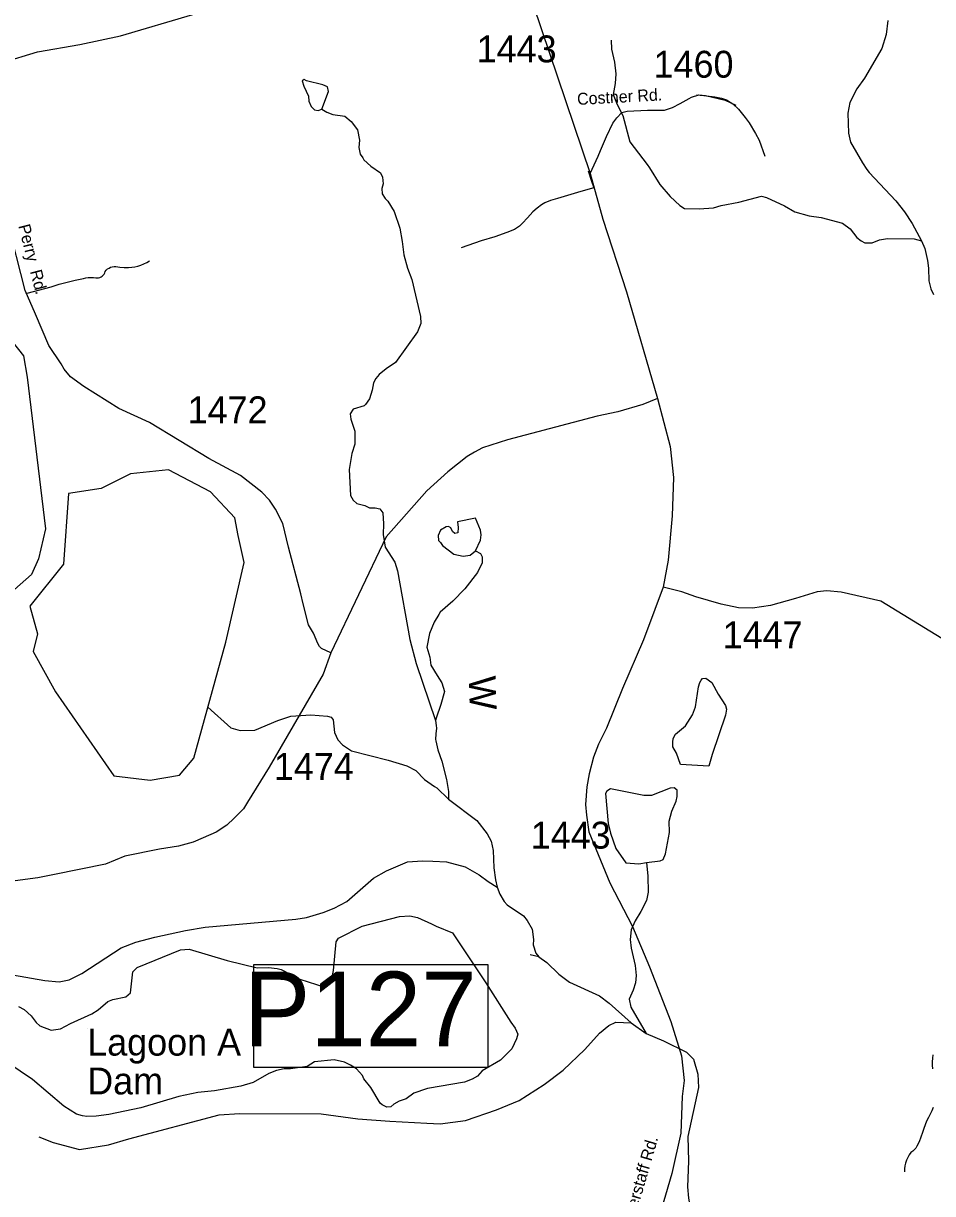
# Model space of a CAD drawing. Extents: x 1268485 to 1426702, y 514839 to 616766.
# Drawn here: x 1312006 to 1317004, y 584743 to 591176 of the extents above; entities that cross this region are included whole.
import ezdxf

# ---------------------------------------------------------------- set-up
doc = ezdxf.new("R2010")
doc.units = 0
for name, color, linetype in [('Old_Level_11', 7, 'Continuous'), ('Old_Level_21', 7, 'Continuous'), ('Old_Level_22', 7, 'Continuous'), ('Old_Level_31', 7, 'Continuous'), ('Old_Level_32', 7, 'Continuous'), ('Old_Level_35', 7, 'Continuous'), ('Old_Level_50', 7, 'Continuous'), ('Old_Level_58', 7, 'Continuous'), ('Old_Level_60', 7, 'Continuous'), ('Old_Level_62', 7, 'Continuous'), ('Old_Level_8', 7, 'Continuous')]:
    doc.layers.add(name, color=color, linetype=linetype)

msp = doc.modelspace()

# ---------------------------------------------------------------- linework, layer by layer
at = {"layer": 'Old_Level_21'}
msp.add_line((1312356.923, 585649.183), (1312356.923, 585649.183), dxfattribs=at)
at = {"layer": 'Old_Level_31'}
msp.add_line((1315355.108, 586210.461), (1315355.108, 586210.461), dxfattribs=at)
msp.add_lwpolyline([(1313273.238, 586003.305), (1314558.558, 586003.305), (1314558.558, 585435.51), (1313273.238, 585435.51), (1313273.238, 586003.305)], dxfattribs=at)
at = {"layer": 'Old_Level_32'}
for points in [[(1311697.136, 590901.686), (1312084.183, 591020.055), (1312316.813, 591060.181), (1312539.415, 591107.93), (1312936.773, 591225.217), (1313038.023, 591274.805), (1313646.28, 591631.115), (1313782.786, 591716.724), (1313872.432, 591798.255), (1313941.703, 591872.653), (1314421.625, 592369.083)], [(1314421.625, 592369.083), (1314718.069, 591546.009), (1315121.063, 590350.17)], [(1315121.063, 590350.17), (1315165.979, 590446.46), (1315178.203, 590477.034), (1315210.802, 590554.49), (1315245.438, 590627.868), (1315268.178, 590656.598), (1315294.664, 590685.134), (1315324.897, 590693.093), (1315436.954, 590699.208), (1315530.674, 590699.208), (1315573.459, 590713.476), (1315616.246, 590735.897), (1315665.143, 590762.395), (1315677.703, 590770.742), (1315718.452, 590782.972), (1315755.126, 590778.895), (1315863.109, 590754.436), (1315922.196, 590725.9)], [(1315121.063, 590350.17), (1315190.755, 590099.33), (1315320.822, 589699.426), (1315492.351, 589113.776)], [(1313696.407, 587714.885), (1313644.945, 587739.112), (1313633.814, 587750.866), (1313624.83, 587766.916), (1313600.018, 587823.798), (1313573.142, 587870.361), (1313543.578, 587985.028), (1313530.908, 588040.803), (1313462.88, 588297.19), (1313432.06, 588426.073), (1313391.827, 588504.922), (1313359.036, 588555.806), (1313315.881, 588598.895), (1313200.05, 588689.67), (1313026.054, 588783.616), (1312698.469, 588981.303), (1312531.394, 589058.53), (1312338.873, 589178.906), (1312264.672, 589233.075), (1312230.58, 589275.206), (1312213.738, 589304.813), (1312146.352, 589405.614), (1312072.151, 589578.153), (1312015.999, 589707.958), (1311917.733, 590088.546)], [(1315492.351, 589113.776), (1315410.468, 589081.008), (1315273.961, 589040.242), (1315159.867, 589015.783), (1314666.815, 588887.37), (1314530.309, 588843.14), (1314485.486, 588818.68), (1314444.738, 588794.221), (1314338.793, 588710.651), (1314222.731, 588606.155), (1314000.315, 588353.681), (1313696.407, 587714.885)], [(1315492.351, 589113.776), (1315561.613, 588850.603), (1315579.064, 588680.213), (1315572.192, 588468.246), (1315550.474, 588224.563), (1315521.982, 588076.331)], [(1315521.982, 588076.331), (1315477.702, 587953.833), (1315414.542, 587786.693), (1315299.962, 587520.055), (1315211.311, 587301.07), (1315166.488, 587212.811), (1315140.001, 587141.471), (1315115.553, 587049.748), (1315103.328, 586978.407), (1315095.179, 586882.608), (1315101.291, 586823.498), (1315113.515, 586731.775), (1315229.648, 586451.51), (1315353.765, 586211.133), (1315447.65, 585988.817), (1315564.727, 585689.565), (1315622.925, 585500.299), (1315638.201, 585364.903), (1315627.29, 585277.55), (1315619.287, 585075.18), (1315569.787, 584854.328), (1315478.104, 584539.616), (1315461.936, 584403.794)], [(1317110.513, 587760.155), (1316719.931, 587999.33), (1316500.988, 588049.123), (1316421.529, 588057.276), (1316368.556, 588051.161), (1316250.387, 588014.472), (1316111.843, 587975.744), (1316014.048, 587961.476), (1315936.626, 587963.515), (1315840.869, 587983.898), (1315702.326, 588022.624), (1315624.904, 588051.161), (1315521.982, 588076.331)], [(1313696.407, 587714.885), (1313654.432, 587598.971), (1313357.629, 587087.374), (1313237.303, 586894.772), (1313215.244, 586858.659), (1313165.108, 586807.299), (1313125, 586769.18), (1313064.837, 586729.054), (1312994.647, 586698.961), (1312938.495, 586674.885), (1312858.278, 586652.817), (1312753.996, 586636.766), (1312563.48, 586598.647), (1312457.193, 586554.71), (1312176.433, 586497.13), (1312086.189, 586479.074), (1311807.434, 586442.961)]]:
    msp.add_lwpolyline(points, dxfattribs=at)
at = {"layer": 'Old_Level_35'}
for points in [[(1315706.646, 590782.735), (1315746.118, 590779.608), (1315806.711, 590772.174), (1315843.108, 590764.742), (1315869.97, 590755.36), (1315906.366, 590733.522), (1315937.637, 590703.379), (1315973.623, 590659.242), (1315996.282, 590628.74), (1316030.628, 590570.147), (1316049.903, 590533.751), (1316081.788, 590446.193)], [(1315110.662, 590364.48), (1315129.116, 590308.039), (1315141.112, 590272.668)], [(1315141.112, 590272.668), (1315069.959, 590252.367), (1314941.801, 590213.254), (1314904.277, 590201.566), (1314872.494, 590189.416), (1314853.424, 590178.498), (1314830.048, 590160.504), (1314806.159, 590140.204), (1314777.862, 590106.165), (1314749.155, 590076.997), (1314732.956, 590061.977), (1314704.864, 590043.624), (1314663.546, 590026.81), (1314597.416, 590002.204), (1314521.855, 589980.315), (1314411.639, 589942.021)], [(1312026.576, 589693.293), (1312158.835, 589727.691), (1312202.511, 589741.429), (1312246.494, 589753.732), (1312290.991, 589764.703), (1312335.794, 589774.186), (1312349.225, 589777.211), (1312362.861, 589778.954), (1312376.702, 589779.415), (1312390.543, 589778.749), (1312404.077, 589776.749), (1312411.766, 589776.544), (1312419.148, 589777.518), (1312426.325, 589779.62), (1312433.092, 589782.798), (1312439.346, 589787.002), (1312444.882, 589792.128), (1312449.496, 589798.075), (1312453.289, 589804.585), (1312455.852, 589811.608), (1312461.799, 589819.195), (1312468.873, 589825.706), (1312476.87, 589831.088), (1312485.482, 589835.138), (1312494.71, 589837.804), (1312504.347, 589838.982), (1312513.985, 589838.726), (1312536.951, 589835.189), (1312560.224, 589833.498), (1312583.6, 589833.549), (1312601.132, 589834.984), (1312618.356, 589837.752), (1312635.376, 589841.853), (1312651.985, 589847.236), (1312668.081, 589854.003), (1312683.665, 589861.948), (1312698.634, 589871.022)], [(1317005.856, 585506.079), (1317002.985, 585487.009), (1317001.755, 585467.836), (1317002.165, 585448.51), (1317004.01, 585429.389)], [(1317006.266, 585216.955), (1316999.089, 585197.834), (1316990.477, 585179.328), (1316980.532, 585161.488), (1316970.997, 585141.444), (1316962.59, 585120.939), (1316955.105, 585100.075), (1316948.646, 585078.801), (1316939.624, 585053.016), (1316929.269, 585027.64), (1316917.478, 585002.932), (1316910.917, 584993.038), (1316903.125, 584984.016), (1316894.41, 584975.865), (1316884.875, 584968.79), (1316875.237, 584955.565), (1316867.035, 584941.416), (1316860.166, 584926.55), (1316854.835, 584911.068), (1316851.144, 584895.177), (1316848.991, 584878.927), (1316848.478, 584862.573)]]:
    msp.add_lwpolyline(points, dxfattribs=at)
at = {"layer": 'Old_Level_50'}
msp.add_line((1315355.108, 586210.461), (1315355.108, 586210.461), dxfattribs=at)
at = {"layer": 'Old_Level_58'}
msp.add_line((1312708.591, 586017.753), (1312708.591, 586017.753), dxfattribs=at)
at = {"layer": 'Old_Level_60'}
for points in [[(1311663.995, 587970.944), (1311535.242, 588021.694), (1311246.522, 588302.77), (1311035.835, 588611.174), (1310883.671, 588927.386), (1310813.443, 589118.674), (1310821.245, 589278.731), (1310967.482, 589381.716), (1311706.913, 589528.577), (1311886.387, 589470.02), (1311944.911, 589427.077), (1312007.337, 589349.001), (1312026.845, 589231.885), (1312128.287, 588396.462), (1312089.271, 588232.501), (1312050.255, 588146.616), (1311956.616, 588064.636), (1311663.995, 587970.944)], [(1312702.135, 587015.585), (1312863.844, 587043.322), (1312942.388, 587135.78), (1313117.957, 587773.74), (1313219.603, 588212.914), (1313187.262, 588360.847), (1313168.781, 588457.928), (1313034.793, 588601.238), (1312803.78, 588721.433), (1312594.771, 588700.048), (1312434.16, 588619.73), (1312253.97, 588591.992), (1312226.247, 588203.669), (1312041.437, 587972.524), (1312082.756, 587820.785), (1312059.918, 587722.888), (1312182.822, 587500.391), (1312503.463, 587038.699), (1312702.135, 587015.585)], [(1311979.311, 585772.134), (1312010.889, 585755.422), (1312048.004, 585720.563), (1312075.276, 585683.859), (1312096.806, 585665.352), (1312158.322, 585641.926), (1312210.508, 585648.692), (1312265.154, 585677.502), (1312382.546, 585730.764), (1312416.995, 585753.986), (1312470.206, 585798.739), (1312498.401, 585810.119), (1312568.734, 585824.524), (1312595.288, 585845.901), (1312608.001, 585961.653), (1312630.557, 585985.131), (1312869.032, 586083.659), (1312917.015, 586086.529), (1313125.655, 586023.63), (1313290.927, 585983.798), (1313353.058, 585986.361), (1313400.938, 585981.235), (1313422.776, 585974.725), (1313525.507, 585922.283), (1313662.686, 585877.018), (1313683.192, 585898.599), (1313703.902, 585932.074), (1313710.771, 585969.957), (1313724.51, 586127.796), (1313738.966, 586147.43), (1313868.559, 586212.431), (1314073.918, 586265.745), (1314130, 586270.41), (1314171.831, 586261.439), (1314249.033, 586225.606)], [(1314363.965, 586176.957), (1314547.691, 585902.495), (1314684.666, 585685.191), (1314709.887, 585652.537), (1314723.216, 585620.241), (1314716.654, 585594.456), (1314691.33, 585538.938), (1314627.764, 585476.346), (1314528.416, 585418.675), (1314501.657, 585389.301), (1314473.36, 585371.923), (1314430.914, 585354.903), (1314228.015, 585321.582), (1314221.966, 585319.737), (1314151.326, 585295.387), (1314110.52, 585264.27), (1314072.278, 585251.199), (1314041.828, 585233.923), (1314025.526, 585220.287), (1314003.381, 585218.801), (1313977.852, 585231.36), (1313967.907, 585239.613), (1313915.926, 585326.914), (1313877.068, 585373.82), (1313869.379, 585391.967), (1313836.263, 585428.774), (1313804.788, 585449.535), (1313771.159, 585466.298), (1313713.334, 585477.679), (1313607.015, 585468.144), (1313566.415, 585441.025), (1313474.039, 585429.184), (1313440, 585428.005), (1313397.759, 585418.931), (1313355.416, 585403.963), (1313268.166, 585353.93), (1313201.627, 585333.425), (1313057.065, 585308.818), (1312964.792, 585299.027), (1312860.215, 585277.394), (1312650.652, 585214.238), (1312475.64, 585178.303), (1312405.41, 585167.948), (1312355.377, 585167.025), (1312331.386, 585169.588), (1312297.655, 585180.404), (1312228.655, 585224.029), (1312055.898, 585370.18), (1311920.051, 585461.377)]]:
    msp.add_lwpolyline(points, dxfattribs=at)
at = {"layer": 'Old_Level_62'}
for p, q in [((1314839.173, 586043.828), (1314791.396, 586054.9)), ((1315346.984, 585681.756), (1315429.723, 585623.829))]:
    msp.add_line(p, q, dxfattribs=at)
for points in [[(1316758.05, 591192.019), (1316748.208, 591114.201), (1316724.422, 591038.691), (1316628.56, 590874.803), (1316587.139, 590815.748), (1316549.41, 590740.648), (1316538.029, 590682.823), (1316541.413, 590572.71), (1316552.28, 590522.421), (1316617.692, 590408.874), (1316642.913, 590372.272), (1316654.601, 590355.919), (1316800.906, 590200.489), (1316849.606, 590139.333), (1316892.154, 590076.33), (1316941.982, 589981.083)], [(1315236.666, 591083.341), (1315239.537, 591033.206), (1315255.839, 590962.873), (1315262.4, 590898.641), (1315259.119, 590844.712), (1315247.637, 590784.888), (1315270.397, 590730.344), (1315301.053, 590669.598), (1315339.705, 590524.677), (1315434.952, 590400.364), (1315448.383, 590382.012), (1315504.259, 590290.661), (1315560.751, 590223.353), (1315613.655, 590174.089), (1315639.286, 590157.48), (1315721.307, 590155.583), (1315799.534, 590161.734), (1315841.775, 590174.807), (1315938.355, 590192.544), (1316063.231, 590225.608), (1316091.016, 590218.996), (1316189.953, 590172.654), (1316247.163, 590139.281), (1316324.775, 590117.495), (1316390.597, 590108.011), (1316507.989, 590077.253), (1316551.153, 590046.239), (1316588.165, 589999.282), (1316611.643, 589980.725), (1316631.533, 589970.318), (1316671.518, 589969.396), (1316711.913, 589986.415), (1316756.102, 589993.438), (1316902.202, 589992.003), (1316941.982, 589981.083)], [(1313646.897, 590704.097), (1313683.294, 590801.292), (1313677.758, 590827.488), (1313652.024, 590838.048), (1313562.519, 590860.142), (1313548.678, 590866.498), (1313538.527, 590860.654), (1313547.857, 590830.512), (1313572.566, 590775.865), (1313575.847, 590747.825), (1313587.227, 590719.476), (1313606.912, 590701.073), (1313626.802, 590696.562), (1313646.897, 590704.097)], [(1313646.897, 590704.097), (1313674.682, 590687.437), (1313706.26, 590674.672), (1313772.184, 590665.189), (1313807.556, 590636.327), (1313842.415, 590591.473), (1313853.18, 590533.238), (1313850.104, 590493.253), (1313857.281, 590457.061), (1313870.917, 590436.761), (1313876.658, 590426.611), (1313915.823, 590391.7), (1313969.034, 590354.432), (1313980.415, 590330.134), (1313983.49, 590294.045), (1313977.031, 590268.156), (1313978.262, 590238.116), (1313993.743, 590213.767), (1314009.43, 590199.413), (1314044.186, 590142.562), (1314075.866, 590049.725), (1314088.272, 589977.444), (1314096.577, 589903.215), (1314116.877, 589830.678), (1314141.381, 589768.137), (1314188.748, 589564.879), (1314189.875, 589526.791), (1314172.754, 589481.167), (1314050.748, 589311.999), (1313999.895, 589277.089), (1313961.14, 589245.972), (1313942.685, 589224.39), (1313930.177, 589200.655), (1313923.205, 589158.825), (1313908.031, 589111.15), (1313887.321, 589081.572), (1313879.119, 589073.78), (1313818.629, 589055.222), (1313802.019, 589029.591), (1313805.403, 588999.448), (1313827.958, 588934.908), (1313828.164, 588862.832), (1313811.042, 588811.261), (1313796.893, 588723.499), (1313803.66, 588581.295), (1313819.039, 588554.895), (1313838.621, 588536.441), (1313882.4, 588525.419), (1313908.031, 588512.86), (1313940.122, 588512.09), (1313966.061, 588507.477), (1313981.542, 588485.075), (1313986.054, 588424.943), (1313982.773, 588367.016), (1313995.178, 588296.632), (1314047.159, 588213.484), (1314062.128, 588167.039), (1314129.385, 587789.282), (1314164.244, 587656.408), (1314271.076, 587343.755)], [(1316941.982, 589981.083), (1316960.949, 589938.638), (1316975.405, 589872.253), (1316980.429, 589830.114), (1316982.787, 589759.986), (1316993.86, 589715.746), (1317009.034, 589685.398)], [(1314490.892, 588277.152), (1314518.266, 588334.515), (1314523.085, 588364.402), (1314519.497, 588390.546), (1314490.994, 588455.24), (1314392.569, 588435.453), (1314395.953, 588405.412), (1314393.185, 588375.475), (1314377.088, 588371.835), (1314365.297, 588382.087), (1314355.763, 588402.337), (1314341.922, 588410.641), (1314329.926, 588408.949), (1314299.373, 588389.674), (1314286.763, 588359.891), (1314288.198, 588333.849), (1314297.938, 588321.649), (1314309.523, 588305.398), (1314372.372, 588257.826), (1314424.147, 588246.65), (1314462.287, 588251.777), (1314490.892, 588277.152)], [(1314490.892, 588277.152), (1314518.574, 588262.491), (1314528.211, 588244.292), (1314527.391, 588210.203), (1314502.17, 588156.787), (1314432.042, 588068.409), (1314366.425, 587999.922), (1314296.913, 587939.482), (1314288.71, 587925.641), (1314263.694, 587884.221), (1314238.165, 587822.757), (1314224.427, 587747.041), (1314239.19, 587692.651), (1314246.162, 587648.463), (1314280.919, 587591.663), (1314305.935, 587551.011), (1314320.801, 587502.619), (1314301.219, 587431.056), (1314275.382, 587355.648), (1314271.076, 587343.755)], [(1315618.166, 587102.306), (1315595.712, 587164.847), (1315576.438, 587199.296), (1315575.105, 587225.338), (1315577.565, 587245.279), (1315590.074, 587269.065), (1315645.233, 587313.818), (1315684.603, 587374.872), (1315699.571, 587418.548), (1315716.181, 587528.25), (1315724.69, 587552.037), (1315731.047, 587565.929), (1315739.146, 587573.721), (1315757.294, 587577.31), (1315790.82, 587552.498), (1315825.268, 587487.702), (1315865.971, 587426.699), (1315871.405, 587406.552), (1315864.536, 587372.668), (1315791.537, 587156.235), (1315774.108, 587092.617), (1315618.166, 587102.306)], [(1313019.911, 587417.473), (1313145.545, 587303.923), (1313197.116, 587288.647), (1313277.291, 587290.8), (1313404.628, 587343.858), (1313475.269, 587368.259), (1313585.382, 587375.692), (1313677.245, 587367.541), (1313697.135, 587361.133), (1313708.823, 587346.831), (1313715.282, 587278.6), (1313734.25, 587238.102), (1313759.676, 587209.549), (1313808.889, 587176.381), (1314011.89, 587125.631), (1314113.186, 587095.232), (1314162.501, 587068.114), (1314211.508, 587018.953), (1314266.667, 586981.633), (1314278.458, 586973.329), (1314343.049, 586911.813)], [(1314271.076, 587343.755), (1314274.459, 587315.663), (1314276.202, 587301.565), (1314273.434, 587269.629), (1314270.666, 587239.64), (1314272.409, 587231.643), (1314283.277, 587183.302), (1314305.935, 587120.761), (1314331.566, 587020.131), (1314342.024, 586953.9), (1314343.049, 586911.813)], [(1315431.568, 586562.353), (1315505.797, 586572.605), (1315521.894, 586580.244), (1315534.709, 586609.976), (1315557.47, 586727.471), (1315554.907, 586789.602), (1315570.183, 586845.222), (1315593.559, 586900.74), (1315600.019, 586926.628), (1315598.993, 586960.615), (1315583.204, 586973.021), (1315561.059, 586971.534), (1315458.225, 586931.908), (1315416.087, 586930.934), (1315232.77, 586967.177), (1315212.573, 586955.643), (1315206.319, 586941.802), (1315220.467, 586777.35), (1315233.18, 586725.011), (1315263.323, 586640.272), (1315317.457, 586560.969), (1315389.328, 586555.278), (1315431.568, 586562.353)], [(1314343.049, 586911.813), (1314498.479, 586794.113), (1314554.766, 586720.755), (1314577.834, 586680.258), (1314588.702, 586629.969), (1314592.393, 586533.8), (1314600.902, 586467.568), (1314609.925, 586427.326)], [(1311945.273, 585945.043), (1312124.693, 585914.85), (1312202.511, 585907.006), (1312256.747, 585917.721), (1312327.695, 585952.169), (1312543, 586093.193), (1312623.79, 586125.387), (1312728.572, 586152.966), (1312897.432, 586189.004), (1313005.905, 586208.535), (1313503.156, 586250.981), (1313561.493, 586261.593), (1313654.177, 586287.48), (1313714.77, 586312.087), (1313783.667, 586348.483), (1313930.792, 586477.153), (1314001.638, 586517.549), (1314116.877, 586566.864), (1314199, 586573.015), (1314257.03, 586569.632), (1314331.054, 586565.941), (1314434.4, 586539.489), (1314511.397, 586495.608), (1314560.712, 586458.494), (1314609.925, 586427.326)], [(1315431.568, 586562.353), (1315437.822, 586488.073), (1315439.77, 586400.054), (1315430.646, 586354.225), (1315399.273, 586292.914), (1315368.105, 586241.6), (1315346.779, 586192.08), (1315341.653, 586140.15), (1315346.574, 586092.015), (1315368.31, 585997.434), (1315375.076, 585941.25), (1315370.053, 585901.419), (1315357.237, 585861.639), (1315336.117, 585812.119), (1315344.934, 585767.878), (1315429.723, 585623.829)], [(1314609.925, 586427.326), (1314625.098, 586388.93), (1314648.064, 586348.432), (1314665.699, 586330.029), (1314754.281, 586269.898), (1314775.812, 586243.394), (1314802.674, 586196.745), (1314809.44, 586140.56), (1314808.723, 586110.572), (1314823.589, 586064.179), (1314839.173, 586043.828)], [(1311979.311, 585772.134), (1312010.889, 585755.422), (1312048.004, 585720.563), (1312075.276, 585683.859), (1312096.806, 585665.352), (1312158.322, 585641.926), (1312210.508, 585648.692), (1312265.154, 585677.502), (1312382.546, 585730.764), (1312416.995, 585753.986), (1312470.206, 585798.739), (1312498.401, 585810.119), (1312568.734, 585824.524), (1312595.288, 585845.901), (1312608.001, 585961.653), (1312630.557, 585985.131), (1312869.032, 586083.659), (1312917.015, 586086.529), (1313125.655, 586023.63), (1313290.927, 585983.798), (1313353.058, 585986.361), (1313400.938, 585981.235), (1313422.776, 585974.725), (1313525.507, 585922.283), (1313662.686, 585877.018), (1313683.192, 585898.599), (1313703.902, 585932.074), (1313710.771, 585969.957), (1313724.51, 586127.796), (1313738.966, 586147.43), (1313868.559, 586212.431), (1314073.918, 586265.745), (1314130, 586270.41), (1314171.831, 586261.439), (1314249.033, 586225.606)], [(1314249.033, 586225.606), (1314274.767, 586212.996), (1314363.965, 586176.957)], [(1314363.965, 586176.957), (1314547.691, 585902.495), (1314684.666, 585685.191), (1314709.887, 585652.537), (1314723.216, 585620.241), (1314716.654, 585594.456), (1314691.33, 585538.938), (1314627.764, 585476.346), (1314528.416, 585418.675), (1314501.657, 585389.301), (1314473.36, 585371.923), (1314430.914, 585354.903), (1314228.015, 585321.582), (1314221.966, 585319.737), (1314151.326, 585295.387), (1314110.52, 585264.27), (1314072.278, 585251.199), (1314041.828, 585233.923), (1314025.526, 585220.287), (1314003.381, 585218.801), (1313977.852, 585231.36), (1313967.907, 585239.613), (1313915.926, 585326.914), (1313877.068, 585373.82), (1313869.379, 585391.967), (1313836.263, 585428.774), (1313804.788, 585449.535), (1313771.159, 585466.298), (1313713.334, 585477.679), (1313607.015, 585468.144), (1313566.415, 585441.025), (1313474.039, 585429.184), (1313440, 585428.005), (1313397.759, 585418.931), (1313355.416, 585403.963), (1313268.166, 585353.93), (1313201.627, 585333.425), (1313057.065, 585308.818), (1312964.792, 585299.027), (1312860.215, 585277.394), (1312650.652, 585214.238), (1312475.64, 585178.303), (1312405.41, 585167.948), (1312355.377, 585167.025), (1312331.386, 585169.588), (1312297.655, 585180.404), (1312228.655, 585224.029), (1312055.898, 585370.18), (1311920.051, 585461.377)], [(1314839.173, 586043.828), (1314882.439, 586012.762), (1314949.081, 585949.196), (1315008.033, 585905.828), (1315172.28, 585829.958), (1315225.491, 585790.691), (1315346.984, 585681.756)], [(1312090.655, 585055.169), (1312169.907, 585023.283), (1312315.187, 584985.912), (1312473.795, 585010.211), (1312584.625, 585043.686), (1313081.876, 585176.201), (1313194.142, 585183.582), (1313642.386, 585181.122), (1313843.953, 585154.465), (1314019.682, 585140.368), (1314223.606, 585129.603), (1314297.425, 585125.912), (1314435.938, 585144.674), (1314607.464, 585202.755), (1314730.7, 585253.915), (1314868.803, 585342.755), (1314972.662, 585422.366), (1315091.489, 585535.709), (1315173.613, 585625.777), (1315224.568, 585666.634), (1315263.118, 585685.755), (1315346.984, 585681.756)], [(1315429.723, 585623.829), (1315524.867, 585583.588), (1315651.487, 585520.637), (1315688.601, 585481.728), (1315712.592, 585399.144), (1315717.001, 585327.016), (1315658.561, 585056.194), (1315661.432, 584922.09), (1315656.203, 584780.142), (1315662.662, 584717.858), (1315689.216, 584567.196), (1315730.124, 584430.17), (1315722.332, 584356.3), (1315720.077, 584172.266), (1315717.411, 584144.328), (1315720.179, 584090.245), (1315731.457, 584059.949), (1315778.209, 584004.892), (1315831.727, 583983.567), (1315959.68, 583892.575), (1316071.741, 583807.888)]]:
    msp.add_lwpolyline(points, dxfattribs=at)

# ---------------------------------------------------------------- texts
at = {"layer": 'Old_Level_11'}
for s, height, rotation, p in [('Costner Rd.', 65.61666, 3.1233861, (1315051.395, 590727.176)), ('Perry  Rd.', 65.6167, 284.4772917, (1311977.153, 590063.004)), ('Biggerstaff Rd.', 65.61666, 73.75795, (1315333.827, 584491.313))]:
    msp.add_text(s, height=height, rotation=rotation, dxfattribs=at).set_placement(p)
at = {"layer": 'Old_Level_21'}
for s, p in [('Lagoon A', (1312356.923, 585501.545)), ('Dam', (1312356.923, 585288.291))]:
    msp.add_text(s, height=147.6375, dxfattribs=at).set_placement(p)
at = {"layer": 'Old_Level_22'}
msp.add_text('W', height=147.637, rotation=271.9741278, dxfattribs=at).set_placement((1314453.58, 587586.306))
at = {"layer": 'Old_Level_31'}
msp.add_text('P127', height=410.1042, dxfattribs=at).set_placement((1313217.024, 585552.894))
at = {"layer": 'Old_Level_8'}
for s, p in [('1443', (1314497.636, 590961.7)), ('1460', (1315470.121, 590877.547)), ('1472', (1312908.858, 588977.688)), ('1447', (1315850.025, 587740.892)), ('1474', (1313382.712, 587017.458)), ('1443', (1314794.768, 586639.53))]:
    msp.add_text(s, height=147.6375, dxfattribs=at).set_placement(p)

doc.saveas('drawing.dxf')
